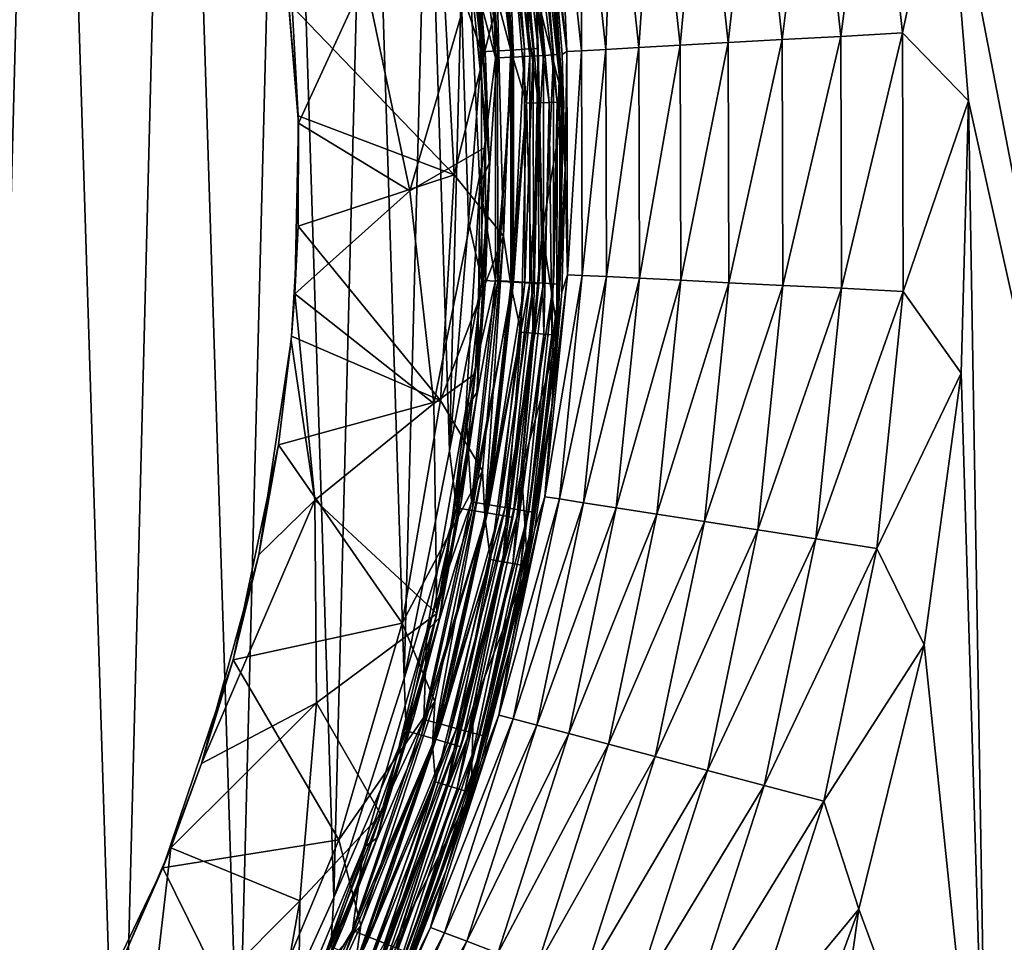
# Model space of a CAD drawing. Header units: metres. Extents: x -106 to 264, y -111 to 81.
# Tile 123 of 549: x 15.6 to 25.34, y -7.65 to 1.48. Entities that reach past the tile are written whole.
import ezdxf

# ---------------------------------------------------------------- set-up
doc = ezdxf.new("R2010")
doc.units = ezdxf.units.M
doc.layers.add('solid_20422013', color=7, linetype='CONTINUOUS')

msp = doc.modelspace()

# ---------------------------------------------------------------- linework, layer by layer
at = {"layer": 'solid_20422013'}
for points in [[(-88.5, -7.5, -19), (-88.5, 19.5, -19), (88.5, 19.5, -19)], [(-36.57795, -7.5, -19), (-88.5, -7.5, -19), (88.5, 19.5, -19)], [(-34.248116, -7.626623, -19), (-36.57795, -7.5, -19), (88.5, 19.5, -19)], [(-31.945723, -8.004942, -19), (-34.248116, -7.626623, -19), (88.5, 19.5, -19)], [(31.945723, -8.004942, -19), (-31.945723, -8.004942, -19), (88.5, 19.5, -19)], [(88.5, -7.5, 19), (88.5, 19.5, 19), (15.644487, 19.5, 19)], [(88.5, -7.5, 19), (15.644487, 19.5, 19), (17.679512, 17.672899, 19)], [(88.5, -7.5, 19), (17.679512, 17.672899, 19), (19.48266, 15.665956, 19)], [(36.57795, -7.5, 19), (19.48266, 15.665956, 19), (21.061747, 13.465932, 19)], [(36.57795, -7.5, 19), (88.5, -7.5, 19), (19.48266, 15.665956, 19)], [(14.337729, 13.999803, 77.57151), (15.176792, -13.085555, 77.55603), (15.847187, 12.270314, 77.54303)], [(34.154991, -7.639208, 19), (21.061747, 13.465932, 19), (22.398636, 11.103564, 19)], [(34.154991, -7.639208, 19), (36.57795, -7.5, 19), (21.061747, 13.465932, 19)], [(15.847187, 12.270314, 77.54303), (15.176792, -13.085555, 77.55603), (16.590656, -11.245829, 77.527954)], [(15.847187, 12.270314, 77.54303), (16.590656, -11.245829, 77.527954), (17.139881, 10.391211, 77.516373)], [(31.797134, -8.038294, 19), (22.398636, 11.103564, 19), (23.465158, 8.620849, 19)], [(31.797134, -8.038294, 19), (34.154991, -7.639208, 19), (22.398636, 11.103564, 19)], [(17.139881, 10.391211, 77.516373), (16.590656, -11.245829, 77.527954), (17.766171, -9.285732, 77.502701)], [(17.139881, 10.391211, 77.516373), (17.766171, -9.285732, 77.502701), (18.218075, 8.363925, 77.492538)], [(29.49114, -8.702693, 19), (23.465158, 8.620849, 19), (24.262009, 6.027804, 19)], [(29.49114, -8.702693, 19), (31.797134, -8.038294, 19), (23.465158, 8.620849, 19)], [(18.218075, 8.363925, 77.492538), (17.766171, -9.285732, 77.502701), (18.709013, -7.20348, 77.481201)], [(18.218075, 8.363925, 77.492538), (18.709013, -7.20348, 77.481201), (19.050915, 6.242454, 77.473129)], [(19.050915, 6.242454, 77.473129), (18.709013, -7.20348, 77.481201), (19.405123, -5.035878, 77.464615)], [(19.050915, 6.242454, 77.473129), (19.405123, -5.035878, 77.464615), (19.640757, 4.024637, 77.458862)], [(29.49114, -8.702693, 19), (24.262009, 6.027804, 19), (24.769415, 3.378479, 19)], [(19.640757, 4.024637, 77.458862), (19.405123, -5.035878, 77.464615), (19.854919, -2.786171, 77.453575)], [(19.640757, 4.024637, 77.458862), (19.854919, -2.786171, 77.453575), (19.97131, 1.772421, 77.450676)], [(23.726931, 1.314856, 19.195969), (24.061876, 3.889829, 19.049246), (23.458778, 3.792333, 19.195969)], [(23.726931, 1.314856, 19.195969), (24.336922, 1.34866, 19.049246), (24.061876, 3.889829, 19.049246)], [(24.769415, 3.378479, 19), (24.061876, 3.889829, 19.049246), (24.336922, 1.34866, 19.049246)], [(23.458778, 3.792333, 19.195969), (22.885801, 3.699706, 19.436544), (23.147404, 1.282741, 19.436544)], [(23.726931, 1.314856, 19.195969), (23.458778, 3.792333, 19.195969), (23.147404, 1.282741, 19.436544)], [(22.35708, 3.614233, 19.765039), (21.885664, 3.538024, 20.173351), (22.135834, 1.226684, 20.173351)], [(22.61264, 1.253106, 19.765039), (22.35708, 3.614233, 19.765039), (22.135834, 1.226684, 20.173351)], [(22.885801, 3.699706, 19.436544), (22.35708, 3.614233, 19.765039), (22.61264, 1.253106, 19.765039)], [(23.147404, 1.282741, 19.436544), (22.885801, 3.699706, 19.436544), (22.61264, 1.253106, 19.765039)], [(21.885664, 3.538024, 20.173351), (21.483179, 3.472958, 20.651402), (21.728748, 1.204124, 20.651402)], [(22.135834, 1.226684, 20.173351), (21.885664, 3.538024, 20.173351), (21.728748, 1.204124, 20.651402)], [(20.069326, 3.436285, 77.379761), (19.914639, 3.409534, 77.435944), (20.171455, 1.162312, 77.429512)], [(20.213118, 3.461328, 77.286011), (20.069326, 3.436285, 77.379761), (20.328138, 1.171431, 77.37323)], [(20.328138, 1.171431, 77.37323), (20.069326, 3.436285, 77.379761), (20.171455, 1.162312, 77.429512)], [(20.199987, 3.462914, 51.700001), (20.461155, 1.175102, 51.700001), (20.33024, 1.669378, 51.700001)], [(20.419243, 2.911225, 51.717224), (20.461155, 1.175102, 51.700001), (20.199987, 3.462914, 51.700001)], [(20.333223, 3.482451, 77.159348), (20.213118, 3.461328, 77.286011), (20.473782, 1.179968, 77.279388)], [(20.473782, 1.179968, 77.279388), (20.213118, 3.461328, 77.286011), (20.328138, 1.171431, 77.37323)], [(20.419994, 3.497956, 77.009956), (20.333223, 3.482451, 77.159348), (20.595434, 1.187169, 77.152649)], [(20.595434, 1.187169, 77.152649), (20.333223, 3.482451, 77.159348), (20.473782, 1.179968, 77.279388)], [(20.683325, 1.192455, 77.003204), (20.469347, 3.507088, 76.850983), (20.419994, 3.497956, 77.009956)], [(20.683325, 1.192455, 77.003204), (20.419994, 3.497956, 77.009956), (20.595434, 1.187169, 77.152649)], [(20.469347, 3.507088, 76.850983), (20.733316, 1.195568, 76.844208), (20.707256, 1.758201, 76.70739)], [(20.683325, 1.192455, 77.003204), (20.733316, 1.195568, 76.844208), (20.469347, 3.507088, 76.850983)], [(21.159557, 3.420642, 21.187397), (20.922785, 3.382365, 21.768116), (21.161949, 1.172715, 21.768116)], [(21.483179, 3.472958, 20.651402), (21.159557, 3.420642, 21.187397), (21.401428, 1.185986, 21.187397)], [(21.401428, 1.185986, 21.187397), (21.159557, 3.420642, 21.187397), (21.161949, 1.172715, 21.768116)], [(21.728748, 1.204124, 20.651402), (21.483179, 3.472958, 20.651402), (21.401428, 1.185986, 21.187397)], [(20.171455, 1.162312, 77.429512), (19.914639, 3.409534, 77.435944), (19.97131, 1.772421, 77.450676)], [(20.24814, 3.319514, 48.933891), (20.072769, 3.290763, 48.987526), (20.310896, 1.101225, 48.987526)], [(20.24814, 3.319514, 48.933891), (20.488348, 1.110846, 48.933891), (20.406591, 3.345491, 48.840744)], [(20.24814, 3.319514, 48.933891), (20.310896, 1.101225, 48.987526), (20.488348, 1.110846, 48.933891)], [(20.406591, 3.345491, 48.840744), (20.64868, 1.119539, 48.840744), (20.539593, 3.367296, 48.713097)], [(20.488348, 1.110846, 48.933891), (20.64868, 1.119539, 48.840744), (20.406591, 3.345491, 48.840744)], [(20.539593, 3.367296, 48.713097), (20.783258, 1.126835, 48.713097), (20.639984, 3.383754, 48.557827)], [(20.64868, 1.119539, 48.840744), (20.783258, 1.126835, 48.713097), (20.539593, 3.367296, 48.713097)], [(20.639984, 3.383754, 48.557827), (20.88484, 1.132343, 48.557827), (20.702356, 3.393979, 48.383289)], [(20.783258, 1.126835, 48.713097), (20.88484, 1.132343, 48.557827), (20.639984, 3.383754, 48.557827)], [(20.702356, 3.393979, 48.383289), (20.947952, 1.135765, 48.383289), (20.867956, 2.351254, 48.200001)], [(20.88484, 1.132343, 48.557827), (20.947952, 1.135765, 48.383289), (20.702356, 3.393979, 48.383289)], [(20.922785, 3.382365, 21.768116), (20.778702, 3.359073, 22.379227), (21.016218, 1.164639, 22.379227)], [(21.016218, 1.164639, 22.379227), (20.778702, 3.359073, 22.379227), (20.872616, 2.309531, 23)], [(21.161949, 1.172715, 21.768116), (20.922785, 3.382365, 21.768116), (21.016218, 1.164639, 22.379227)], [(24.990267, 0.675939, 19), (24.769415, 3.378479, 19), (24.336922, 1.34866, 19.049246)], [(24.769415, 3.378479, 19), (27.27673, -9.6161, 19), (29.49114, -8.702693, 19)], [(27.27673, -9.6161, 19), (24.769415, 3.378479, 19), (24.990267, 0.675939, 19)], [(19.973633, 3.274511, 49.338165), (20.210583, 1.095786, 49.338165), (20.122673, 2.267281, 49.239994)], [(20.110806, 2.014072, 49.432613), (20.210583, 1.095786, 49.338165), (19.973633, 3.274511, 49.338165)], [(20.048435, 2.075163, 49.000153), (20.310896, 1.101225, 48.987526), (20.072769, 3.290763, 48.987526)], [(20.539289, 2.92834, 51.767784), (20.736578, 0.657184, 51.767784), (20.419243, 2.911225, 51.717224)], [(20.642155, 2.943006, 51.848179), (20.840433, 0.660475, 51.848179), (20.539289, 2.92834, 51.767784)], [(20.840433, 0.660475, 51.848179), (20.736578, 0.657184, 51.767784), (20.539289, 2.92834, 51.767784)], [(20.720737, 2.95421, 51.952866), (20.919769, 0.66299, 51.952866), (20.642155, 2.943006, 51.848179)], [(20.919769, 0.66299, 51.952866), (20.840433, 0.660475, 51.848179), (20.642155, 2.943006, 51.848179)], [(20.707256, 1.758201, 76.70739), (20.985064, 0.665058, 52.204365), (20.78541, 2.963429, 52.204365)], [(20.720737, 2.95421, 51.952866), (20.769611, 2.961178, 52.074615), (20.969112, 0.664554, 52.074615)], [(20.720737, 2.95421, 51.952866), (20.969112, 0.664554, 52.074615), (20.919769, 0.66299, 51.952866)], [(20.769611, 2.961178, 52.074615), (20.78541, 2.963429, 52.204365), (20.985064, 0.665058, 52.204365)], [(20.969112, 0.664554, 52.074615), (20.769611, 2.961178, 52.074615), (20.985064, 0.665058, 52.204365)], [(20.419243, 2.911225, 51.717224), (20.615379, 0.653343, 51.717224), (20.461155, 1.175102, 51.700001)], [(20.736578, 0.657184, 51.767784), (20.615379, 0.653343, 51.717224), (20.419243, 2.911225, 51.717224)], [(18.181728, 2.602516, 52.927349), (18.296196, 1.611302, 53.567062), (18.35873, 0.528875, 53.567062)], [(18.361366, 0.456696, 52.927349), (18.181728, 2.602516, 52.927349), (18.35873, 0.528875, 53.567062)], [(19.020889, 1.890557, 51.688385), (18.181728, 2.602516, 52.927349), (18.361366, 0.456696, 52.927349)], [(21, 0, 48.200001), (20.872616, 2.309531, 23), (20.867956, 2.351254, 48.200001)], [(20.947952, 1.135765, 48.383289), (21, 0, 48.200001), (20.867956, 2.351254, 48.200001)], [(20.115732, 2.328051, 49.099998), (20.249893, 0.06587, 49.099998), (20.048435, 2.075163, 49.000153)], [(20.122673, 2.267281, 49.239994), (20.249893, 0.06587, 49.099998), (20.115732, 2.328051, 49.099998)], [(20.122673, 2.267281, 49.239994), (20.25, 0, 49.239994), (20.249893, 0.06587, 49.099998)], [(20.210583, 1.095786, 49.338165), (20.25, 0, 49.239994), (20.122673, 2.267281, 49.239994)], [(21.016218, 1.164639, 22.379227), (20.872616, 2.309531, 23), (20.9692, 1.136958, 23)], [(21, 0, 48.200001), (20.9692, 1.136958, 23), (20.872616, 2.309531, 23)], [(19.778963, 2.176794, 53.567062), (19.899586, -0.054114, 53.567062), (18.296196, 1.611302, 53.567062)], [(20.33024, 1.669378, 51.700001), (19.899586, -0.054114, 53.567062), (19.778963, 2.176794, 53.567062)], [(20.048435, 2.075163, 49.000153), (20.154985, -0.150583, 49.000153), (20.310896, 1.101225, 48.987526)], [(20.249893, 0.06587, 49.099998), (20.154985, -0.150583, 49.000153), (20.048435, 2.075163, 49.000153)], [(19.461937, -0.214243, 51.039776), (20.110806, 2.014072, 49.432613), (19.020889, 1.890557, 51.688385)], [(19.461937, -0.214243, 51.039776), (20.211109, 0.218378, 49.430504), (20.110806, 2.014072, 49.432613)], [(20.110806, 2.014072, 49.432613), (20.211109, 0.218378, 49.430504), (20.210583, 1.095786, 49.338165)], [(19.461937, -0.214243, 51.039776), (19.020889, 1.890557, 51.688385), (18.361366, 0.456696, 52.927349)], [(19.97131, 1.772421, 77.450676), (19.854919, -2.786171, 77.453575), (20.0431, -0.517782, 77.448883)], [(20.171455, 1.162312, 77.429512), (19.97131, 1.772421, 77.450676), (20.0431, -0.517782, 77.448883)], [(20.707256, 1.758201, 76.70739), (20.772678, -0.614906, 76.705803), (20.985064, 0.665058, 52.204365)], [(20.733316, 1.195568, 76.844208), (20.772678, -0.614906, 76.705803), (20.707256, 1.758201, 76.70739)], [(20.33024, 1.669378, 51.700001), (20.389235, -0.660603, 51.700001), (19.899586, -0.054114, 53.567062)], [(20.461155, 1.175102, 51.700001), (20.389235, -0.660603, 51.700001), (20.33024, 1.669378, 51.700001)], [(19.899586, -0.054114, 53.567062), (18.35873, 0.528875, 53.567062), (18.296196, 1.611302, 53.567062)], [(23.147404, 1.282741, 19.436544), (22.61264, 1.253106, 19.765039), (22.619534, -1.1218, 19.765039)], [(23.154461, -1.14833, 19.436544), (23.147404, 1.282741, 19.436544), (22.619534, -1.1218, 19.765039)], [(23.726931, 1.314856, 19.195969), (23.147404, 1.282741, 19.436544), (23.154461, -1.14833, 19.436544)], [(23.734163, -1.17708, 19.195969), (23.726931, 1.314856, 19.195969), (23.154461, -1.14833, 19.436544)], [(23.734163, -1.17708, 19.195969), (24.336922, 1.34866, 19.049246), (23.726931, 1.314856, 19.195969)], [(23.734163, -1.17708, 19.195969), (24.344341, -1.207341, 19.049246), (24.336922, 1.34866, 19.049246)], [(24.990267, 0.675939, 19), (24.336922, 1.34866, 19.049246), (24.344341, -1.207341, 19.049246)], [(20.328138, 1.171431, 77.37323), (20.171455, 1.162312, 77.429512), (20.174984, -1.099527, 77.42942)], [(20.331692, -1.108154, 77.373138), (20.328138, 1.171431, 77.37323), (20.174984, -1.099527, 77.42942)], [(20.473782, 1.179968, 77.279388), (20.328138, 1.171431, 77.37323), (20.331692, -1.108154, 77.373138)], [(20.47736, -1.11623, 77.279297), (20.473782, 1.179968, 77.279388), (20.331692, -1.108154, 77.373138)], [(20.461155, 1.175102, 51.700001), (20.462502, -1.144692, 51.700001), (20.389235, -0.660603, 51.700001)], [(20.615379, 0.653343, 51.717224), (20.462502, -1.144692, 51.700001), (20.461155, 1.175102, 51.700001)], [(20.595434, 1.187169, 77.152649), (20.473782, 1.179968, 77.279388), (20.47736, -1.11623, 77.279297)], [(20.599031, -1.123042, 77.152565), (20.595434, 1.187169, 77.152649), (20.47736, -1.11623, 77.279297)], [(20.683325, 1.192455, 77.003204), (20.595434, 1.187169, 77.152649), (20.599031, -1.123042, 77.152565)], [(20.686939, -1.128042, 77.003128), (20.683325, 1.192455, 77.003204), (20.599031, -1.123042, 77.152565)], [(20.686939, -1.128042, 77.003128), (20.733316, 1.195568, 76.844208), (20.683325, 1.192455, 77.003204)], [(20.686939, -1.128042, 77.003128), (20.73694, -1.130987, 76.844131), (20.733316, 1.195568, 76.844208)], [(20.733316, 1.195568, 76.844208), (20.73694, -1.130987, 76.844131), (20.772678, -0.614906, 76.705803)], [(21.161949, 1.172715, 21.768116), (21.016218, 1.164639, 22.379227), (21.022625, -1.042603, 22.379227)], [(21.1684, -1.049832, 21.768116), (21.161949, 1.172715, 21.768116), (21.022625, -1.042603, 22.379227)], [(21.401428, 1.185986, 21.187397), (21.161949, 1.172715, 21.768116), (21.1684, -1.049832, 21.768116)], [(21.407953, -1.061713, 21.187397), (21.401428, 1.185986, 21.187397), (21.1684, -1.049832, 21.768116)], [(21.728748, 1.204124, 20.651402), (21.401428, 1.185986, 21.187397), (21.407953, -1.061713, 21.187397)], [(21.735373, -1.077951, 20.651402), (21.728748, 1.204124, 20.651402), (21.407953, -1.061713, 21.187397)], [(22.135834, 1.226684, 20.173351), (21.728748, 1.204124, 20.651402), (21.735373, -1.077951, 20.651402)], [(22.142582, -1.098146, 20.173351), (22.135834, 1.226684, 20.173351), (21.735373, -1.077951, 20.651402)], [(22.61264, 1.253106, 19.765039), (22.135834, 1.226684, 20.173351), (22.142582, -1.098146, 20.173351)], [(22.619534, -1.1218, 19.765039), (22.61264, 1.253106, 19.765039), (22.142582, -1.098146, 20.173351)], [(20.174984, -1.099527, 77.42942), (20.171455, 1.162312, 77.429512), (20.0431, -0.517782, 77.448883)], [(20.154985, -0.150583, 49.000153), (20.310896, -1.101225, 48.987526), (20.310896, 1.101225, 48.987526)], [(20.210583, 1.095786, 49.338165), (20.210583, -1.095786, 49.338165), (20.25, 0, 49.239994)], [(20.211109, 0.218378, 49.430504), (20.210583, -1.095786, 49.338165), (20.210583, 1.095786, 49.338165)], [(20.488348, 1.110846, 48.933891), (20.310896, 1.101225, 48.987526), (20.310896, -1.101225, 48.987526)], [(20.488348, 1.110846, 48.933891), (20.310896, -1.101225, 48.987526), (20.488348, -1.110846, 48.933891)], [(20.488348, -1.110846, 48.933891), (20.64868, -1.119539, 48.840744), (20.64868, 1.119539, 48.840744)], [(20.488348, 1.110846, 48.933891), (20.488348, -1.110846, 48.933891), (20.64868, 1.119539, 48.840744)], [(20.64868, -1.119539, 48.840744), (20.783258, -1.126835, 48.713097), (20.783258, 1.126835, 48.713097)], [(20.64868, 1.119539, 48.840744), (20.64868, -1.119539, 48.840744), (20.783258, 1.126835, 48.713097)], [(20.783258, -1.126835, 48.713097), (20.88484, -1.132343, 48.557827), (20.88484, 1.132343, 48.557827)], [(20.783258, 1.126835, 48.713097), (20.783258, -1.126835, 48.713097), (20.88484, 1.132343, 48.557827)], [(20.88484, -1.132343, 48.557827), (20.947952, -1.135765, 48.383289), (20.947952, 1.135765, 48.383289)], [(20.88484, 1.132343, 48.557827), (20.88484, -1.132343, 48.557827), (20.947952, 1.135765, 48.383289)], [(20.947952, 1.135765, 48.383289), (20.947952, -1.135765, 48.383289), (21, 0, 48.200001)], [(21.016218, 1.164639, 22.379227), (20.9692, 1.136958, 23), (20.999964, -0.039183, 23)], [(21, 0, 48.200001), (20.999964, -0.039183, 23), (20.9692, 1.136958, 23)], [(21.022625, -1.042603, 22.379227), (21.016218, 1.164639, 22.379227), (20.999964, -0.039183, 23)], [(20.615379, 0.653343, 51.717224), (20.562607, -1.612427, 51.717224), (20.462502, -1.144692, 51.700001)], [(20.683496, -1.621907, 51.767784), (20.562607, -1.612427, 51.717224), (20.615379, 0.653343, 51.717224)], [(20.736578, 0.657184, 51.767784), (20.683496, -1.621907, 51.767784), (20.615379, 0.653343, 51.717224)], [(20.787085, -1.63003, 51.848179), (20.683496, -1.621907, 51.767784), (20.736578, 0.657184, 51.767784)], [(20.840433, 0.660475, 51.848179), (20.787085, -1.63003, 51.848179), (20.736578, 0.657184, 51.767784)], [(20.772678, -0.614906, 76.705803), (20.931343, -1.641343, 52.204365), (20.985064, 0.665058, 52.204365)], [(20.866219, -1.636235, 51.952866), (20.787085, -1.63003, 51.848179), (20.840433, 0.660475, 51.848179)], [(20.919769, 0.66299, 51.952866), (20.866219, -1.636235, 51.952866), (20.840433, 0.660475, 51.848179)], [(20.919769, 0.66299, 51.952866), (20.915436, -1.640094, 52.074615), (20.866219, -1.636235, 51.952866)], [(20.915436, -1.640094, 52.074615), (20.969112, 0.664554, 52.074615), (20.931343, -1.641343, 52.204365)], [(20.919769, 0.66299, 51.952866), (20.969112, 0.664554, 52.074615), (20.915436, -1.640094, 52.074615)], [(20.969112, 0.664554, 52.074615), (20.985064, 0.665058, 52.204365), (20.931343, -1.641343, 52.204365)], [(24.917341, -2.01754, 19), (24.990267, 0.675939, 19), (24.344341, -1.207341, 19.049246)], [(25.181824, -10.770038, 19), (24.990267, 0.675939, 19), (24.917341, -2.01754, 19)], [(25.181824, -10.770038, 19), (27.27673, -9.6161, 19), (24.990267, 0.675939, 19)], [(18.361366, 0.456696, 52.927349), (18.35873, 0.528875, 53.567062), (18.357088, -0.562514, 53.567062)], [(19.899586, -0.054114, 53.567062), (18.357088, -0.562514, 53.567062), (18.35873, 0.528875, 53.567062)], [(18.325609, -1.233028, 52.927349), (18.361366, 0.456696, 52.927349), (18.357088, -0.562514, 53.567062)], [(19.461937, -0.214243, 51.039776), (18.361366, 0.456696, 52.927349), (18.325609, -1.233028, 52.927349)], [(19.698248, -2.316789, 50.285553), (20.211109, 0.218378, 49.430504), (19.461937, -0.214243, 51.039776)], [(19.698248, -2.316789, 50.285553), (20.109528, -2.022268, 49.433704), (20.211109, 0.218378, 49.430504)], [(20.211109, 0.218378, 49.430504), (20.109528, -2.022268, 49.433704), (20.210583, -1.095786, 49.338165)], [(20.249893, 0.06587, 49.099998), (20.130451, -2.197135, 49.099998), (20.154985, -0.150583, 49.000153)], [(20.25, 0, 49.239994), (20.130451, -2.197135, 49.099998), (20.249893, 0.06587, 49.099998)], [(20.867956, -2.351254, 48.200001), (20.999964, -0.039183, 23), (21, 0, 48.200001)], [(20.947952, -1.135765, 48.383289), (20.867956, -2.351254, 48.200001), (21, 0, 48.200001)], [(19.899586, -0.054114, 53.567062), (19.766563, -2.285773, 53.567062), (18.357088, -0.562514, 53.567062)], [(20.389235, -0.660603, 51.700001), (19.766563, -2.285773, 53.567062), (19.899586, -0.054114, 53.567062)], [(20.25, 0, 49.239994), (20.122673, -2.267281, 49.239994), (20.130451, -2.197135, 49.099998)], [(20.210583, -1.095786, 49.338165), (20.122673, -2.267281, 49.239994), (20.25, 0, 49.239994)], [(20.867956, -2.351254, 48.200001), (20.964811, -1.215202, 23), (20.999964, -0.039183, 23)], [(21.022625, -1.042603, 22.379227), (20.999964, -0.039183, 23), (20.964811, -1.215202, 23)], [(20.154985, -0.150583, 49.000153), (20.015306, -2.37351, 49.000153), (20.310896, -1.101225, 48.987526)], [(20.130451, -2.197135, 49.099998), (20.015306, -2.37351, 49.000153), (20.154985, -0.150583, 49.000153)], [(19.698248, -2.316789, 50.285553), (19.461937, -0.214243, 51.039776), (18.325609, -1.233028, 52.927349)], [(18.325609, -1.233028, 52.927349), (18.357088, -0.562514, 53.567062), (18.291796, -1.651622, 53.567062)], [(19.766563, -2.285773, 53.567062), (18.291796, -1.651622, 53.567062), (18.357088, -0.562514, 53.567062)], [(20.174984, -1.099527, 77.42942), (20.0431, -0.517782, 77.448883), (19.854919, -2.786171, 77.453575)], [(20.389235, -0.660603, 51.700001), (20.179491, -2.982296, 51.700001), (19.766563, -2.285773, 53.567062)], [(20.205153, -3.43512, 51.700001), (20.179491, -2.982296, 51.700001), (20.389235, -0.660603, 51.700001)], [(20.462502, -1.144692, 51.700001), (20.205153, -3.43512, 51.700001), (20.389235, -0.660603, 51.700001)], [(20.772678, -0.614906, 76.705803), (20.56694, -2.980178, 76.710632), (20.931343, -1.641343, 52.204365)], [(20.73694, -1.130987, 76.844131), (20.56694, -2.980178, 76.710632), (20.772678, -0.614906, 76.705803)], [(20.797853, -3.238379, 22.379227), (21.022625, -1.042603, 22.379227), (20.863852, -2.387406, 23)], [(21.1684, -1.049832, 21.768116), (21.022625, -1.042603, 22.379227), (20.797853, -3.238379, 22.379227)], [(20.94207, -3.260834, 21.768116), (21.1684, -1.049832, 21.768116), (20.797853, -3.238379, 22.379227)], [(21.022625, -1.042603, 22.379227), (20.964811, -1.215202, 23), (20.863852, -2.387406, 23)], [(21.407953, -1.061713, 21.187397), (21.1684, -1.049832, 21.768116), (20.94207, -3.260834, 21.768116)], [(21.17906, -3.297736, 21.187397), (21.407953, -1.061713, 21.187397), (20.94207, -3.260834, 21.768116)], [(21.735373, -1.077951, 20.651402), (21.407953, -1.061713, 21.187397), (21.17906, -3.297736, 21.187397)], [(19.925175, -3.347539, 77.435684), (20.174984, -1.099527, 77.42942), (19.854919, -2.786171, 77.453575)], [(20.331692, -1.108154, 77.373138), (20.174984, -1.099527, 77.42942), (19.925175, -3.347539, 77.435684)], [(20.079939, -3.373803, 77.379501), (20.331692, -1.108154, 77.373138), (19.925175, -3.347539, 77.435684)], [(20.210583, -1.095786, 49.338165), (19.973633, -3.274511, 49.338165), (20.122673, -2.267281, 49.239994)], [(20.109528, -2.022268, 49.433704), (19.973633, -3.274511, 49.338165), (20.210583, -1.095786, 49.338165)], [(20.015306, -2.37351, 49.000153), (20.072769, -3.290763, 48.987526), (20.310896, -1.101225, 48.987526)], [(20.488348, -1.110846, 48.933891), (20.310896, -1.101225, 48.987526), (20.072769, -3.290763, 48.987526)], [(20.488348, -1.110846, 48.933891), (20.072769, -3.290763, 48.987526), (20.24814, -3.319514, 48.933891)], [(20.47736, -1.11623, 77.279297), (20.331692, -1.108154, 77.373138), (20.079939, -3.373803, 77.379501)], [(20.223801, -3.398389, 77.285751), (20.47736, -1.11623, 77.279297), (20.079939, -3.373803, 77.379501)], [(20.562607, -1.612427, 51.717224), (20.205153, -3.43512, 51.700001), (20.462502, -1.144692, 51.700001)], [(20.599031, -1.123042, 77.152565), (20.47736, -1.11623, 77.279297), (20.223801, -3.398389, 77.285751)], [(20.343964, -3.419127, 77.159103), (20.599031, -1.123042, 77.152565), (20.223801, -3.398389, 77.285751)], [(20.488348, -1.110846, 48.933891), (20.24814, -3.319514, 48.933891), (20.64868, -1.119539, 48.840744)], [(20.24814, -3.319514, 48.933891), (20.406591, -3.345491, 48.840744), (20.64868, -1.119539, 48.840744)], [(20.686939, -1.128042, 77.003128), (20.599031, -1.123042, 77.152565), (20.343964, -3.419127, 77.159103)], [(20.430782, -3.43435, 77.00972), (20.686939, -1.128042, 77.003128), (20.343964, -3.419127, 77.159103)], [(20.64868, -1.119539, 48.840744), (20.406591, -3.345491, 48.840744), (20.783258, -1.126835, 48.713097)], [(20.406591, -3.345491, 48.840744), (20.539593, -3.367296, 48.713097), (20.783258, -1.126835, 48.713097)], [(20.430782, -3.43435, 77.00972), (20.73694, -1.130987, 76.844131), (20.686939, -1.128042, 77.003128)], [(20.430782, -3.43435, 77.00972), (20.480167, -3.443318, 76.850761), (20.73694, -1.130987, 76.844131)], [(20.73694, -1.130987, 76.844131), (20.480167, -3.443318, 76.850761), (20.56694, -2.980178, 76.710632)], [(20.783258, -1.126835, 48.713097), (20.539593, -3.367296, 48.713097), (20.88484, -1.132343, 48.557827)], [(20.539593, -3.367296, 48.713097), (20.639984, -3.383754, 48.557827), (20.88484, -1.132343, 48.557827)], [(20.88484, -1.132343, 48.557827), (20.639984, -3.383754, 48.557827), (20.947952, -1.135765, 48.383289)], [(20.639984, -3.383754, 48.557827), (20.702356, -3.393979, 48.383289), (20.947952, -1.135765, 48.383289)], [(20.947952, -1.135765, 48.383289), (20.702356, -3.393979, 48.383289), (20.867956, -2.351254, 48.200001)], [(21.502979, -3.348172, 20.651402), (21.735373, -1.077951, 20.651402), (21.17906, -3.297736, 21.187397)], [(22.142582, -1.098146, 20.173351), (21.735373, -1.077951, 20.651402), (21.502979, -3.348172, 20.651402)], [(21.905836, -3.4109, 20.173351), (22.142582, -1.098146, 20.173351), (21.502979, -3.348172, 20.651402)], [(22.619534, -1.1218, 19.765039), (22.142582, -1.098146, 20.173351), (21.905836, -3.4109, 20.173351)], [(22.377687, -3.484371, 19.765039), (22.619534, -1.1218, 19.765039), (21.905836, -3.4109, 20.173351)], [(23.154461, -1.14833, 19.436544), (22.619534, -1.1218, 19.765039), (22.377687, -3.484371, 19.765039)], [(22.906895, -3.566772, 19.436544), (23.154461, -1.14833, 19.436544), (22.377687, -3.484371, 19.765039)], [(23.734163, -1.17708, 19.195969), (23.154461, -1.14833, 19.436544), (22.906895, -3.566772, 19.436544)], [(18.288912, -1.69234, 52.927349), (18.325609, -1.233028, 52.927349), (18.291796, -1.651622, 53.567062)], [(18.520969, -3.271852, 52.219566), (18.325609, -1.233028, 52.927349), (18.288912, -1.69234, 52.927349)], [(19.698248, -2.316789, 50.285553), (18.325609, -1.233028, 52.927349), (18.520969, -3.271852, 52.219566)], [(20.867956, -2.351254, 48.200001), (20.863852, -2.387406, 23), (20.964811, -1.215202, 23)], [(23.4804, -3.656071, 19.195969), (23.734163, -1.17708, 19.195969), (22.906895, -3.566772, 19.436544)], [(23.4804, -3.656071, 19.195969), (24.344341, -1.207341, 19.049246), (23.734163, -1.17708, 19.195969)], [(23.4804, -3.656071, 19.195969), (24.084055, -3.750065, 19.049246), (24.344341, -1.207341, 19.049246)], [(24.917341, -2.01754, 19), (24.344341, -1.207341, 19.049246), (24.084055, -3.750065, 19.049246)], [(18.288912, -1.69234, 52.927349), (18.291796, -1.651622, 53.567062), (18.163387, -2.727205, 53.567062)], [(19.766563, -2.285773, 53.567062), (18.163387, -2.727205, 53.567062), (18.291796, -1.651622, 53.567062)], [(20.562607, -1.612427, 51.717224), (20.261562, -3.858729, 51.717224), (20.205153, -3.43512, 51.700001)], [(20.380682, -3.881415, 51.767784), (20.261562, -3.858729, 51.717224), (20.562607, -1.612427, 51.717224)], [(20.683496, -1.621907, 51.767784), (20.380682, -3.881415, 51.767784), (20.562607, -1.612427, 51.717224)], [(20.482754, -3.900854, 51.848179), (20.380682, -3.881415, 51.767784), (20.683496, -1.621907, 51.767784)], [(20.787085, -1.63003, 51.848179), (20.482754, -3.900854, 51.848179), (20.683496, -1.621907, 51.767784)], [(20.560728, -3.915704, 51.952866), (20.482754, -3.900854, 51.848179), (20.787085, -1.63003, 51.848179)], [(20.866219, -1.636235, 51.952866), (20.560728, -3.915704, 51.952866), (20.787085, -1.63003, 51.848179)], [(20.866219, -1.636235, 51.952866), (20.609226, -3.92494, 52.074615), (20.560728, -3.915704, 51.952866)], [(20.56694, -2.980178, 76.710632), (20.624901, -3.927926, 52.204365), (20.931343, -1.641343, 52.204365)], [(20.866219, -1.636235, 51.952866), (20.915436, -1.640094, 52.074615), (20.609226, -3.92494, 52.074615)], [(20.609226, -3.92494, 52.074615), (20.915436, -1.640094, 52.074615), (20.624901, -3.927926, 52.204365)], [(20.915436, -1.640094, 52.074615), (20.931343, -1.641343, 52.204365), (20.624901, -3.927926, 52.204365)], [(17.966681, -3.814011, 52.927349), (18.288912, -1.69234, 52.927349), (18.163387, -2.727205, 53.567062)], [(18.520969, -3.271852, 52.219566), (18.288912, -1.69234, 52.927349), (17.966681, -3.814011, 52.927349)], [(19.698248, -2.316789, 50.285553), (19.728823, -4.395531, 49.429878), (20.109528, -2.022268, 49.433704)], [(20.109528, -2.022268, 49.433704), (19.728823, -4.395531, 49.429878), (19.764313, -4.233032, 49.429909)], [(20.109528, -2.022268, 49.433704), (19.764313, -4.233032, 49.429909), (19.973633, -3.274511, 49.338165)], [(24.552698, -4.703825, 19), (24.917341, -2.01754, 19), (24.084055, -3.750065, 19.049246)], [(25.181824, -10.770038, 19), (24.917341, -2.01754, 19), (24.552698, -4.703825, 19)], [(20.130451, -2.197135, 49.099998), (19.758905, -4.432625, 49.099998), (20.015306, -2.37351, 49.000153)], [(20.122673, -2.267281, 49.239994), (19.758905, -4.432625, 49.099998), (20.130451, -2.197135, 49.099998)], [(19.766563, -2.285773, 53.567062), (19.386763, -4.488874, 53.567062), (18.163387, -2.727205, 53.567062)], [(19.698248, -2.316789, 50.285553), (18.520969, -3.271852, 52.219566), (19.728823, -4.395531, 49.429878)], [(20.179491, -2.982296, 51.700001), (19.386763, -4.488874, 53.567062), (19.766563, -2.285773, 53.567062)], [(20.122673, -2.267281, 49.239994), (19.74229, -4.506049, 49.239994), (19.758905, -4.432625, 49.099998)], [(19.973633, -3.274511, 49.338165), (19.74229, -4.506049, 49.239994), (20.122673, -2.267281, 49.239994)], [(20.015306, -2.37351, 49.000153), (19.631083, -4.568006, 49.000153), (20.072769, -3.290763, 48.987526)], [(19.758905, -4.432625, 49.099998), (19.631083, -4.568006, 49.000153), (20.015306, -2.37351, 49.000153)], [(20.473486, -4.67294, 48.200001), (20.863852, -2.387406, 23), (20.867956, -2.351254, 48.200001)], [(20.702356, -3.393979, 48.383289), (20.473486, -4.67294, 48.200001), (20.867956, -2.351254, 48.200001)], [(20.473486, -4.67294, 48.200001), (20.697403, -3.552117, 23), (20.863852, -2.387406, 23)], [(20.797853, -3.238379, 22.379227), (20.863852, -2.387406, 23), (20.697403, -3.552117, 23)], [(17.966681, -3.814011, 52.927349), (18.163387, -2.727205, 53.567062), (17.713152, -4.852156, 53.567062)], [(19.386763, -4.488874, 53.567062), (17.713152, -4.852156, 53.567062), (18.163387, -2.727205, 53.567062)], [(19.925175, -3.347539, 77.435684), (19.854919, -2.786171, 77.453575), (19.405123, -5.035878, 77.464615)], [(20.179491, -2.982296, 51.700001), (19.708551, -5.265994, 51.700001), (19.386763, -4.488874, 53.567062)], [(19.686485, -5.697364, 51.700001), (19.708551, -5.265994, 51.700001), (20.179491, -2.982296, 51.700001)], [(20.205153, -3.43512, 51.700001), (19.686485, -5.697364, 51.700001), (20.179491, -2.982296, 51.700001)], [(20.56694, -2.980178, 76.710632), (20.092659, -5.306737, 76.722038), (20.624901, -3.927926, 52.204365)], [(20.480167, -3.443318, 76.850761), (20.092659, -5.306737, 76.722038), (20.56694, -2.980178, 76.710632)], [(18.520969, -3.271852, 52.219566), (17.966681, -3.814011, 52.927349), (17.400928, -5.878436, 52.927349)], [(18.539066, -5.279296, 51.394329), (18.520969, -3.271852, 52.219566), (17.400928, -5.878436, 52.927349)], [(18.539066, -5.279296, 51.394329), (19.728823, -4.395531, 49.429878), (18.520969, -3.271852, 52.219566)], [(19.973633, -3.274511, 49.338165), (19.50251, -5.414845, 49.338165), (19.74229, -4.506049, 49.239994)], [(19.728823, -4.395531, 49.429878), (19.50251, -5.414845, 49.338165), (19.973633, -3.274511, 49.338165)], [(19.631083, -4.568006, 49.000153), (19.599308, -5.441721, 48.987526), (20.072769, -3.290763, 48.987526)], [(20.24814, -3.319514, 48.933891), (20.072769, -3.290763, 48.987526), (19.599308, -5.441721, 48.987526)], [(19.764313, -4.233032, 49.429909), (19.728823, -4.395531, 49.429878), (19.973633, -3.274511, 49.338165)], [(20.344374, -5.398544, 22.379227), (20.797853, -3.238379, 22.379227), (20.465986, -4.705677, 23)], [(20.94207, -3.260834, 21.768116), (20.797853, -3.238379, 22.379227), (20.344374, -5.398544, 22.379227)], [(20.485445, -5.435978, 21.768116), (20.94207, -3.260834, 21.768116), (20.344374, -5.398544, 22.379227)], [(20.797853, -3.238379, 22.379227), (20.697403, -3.552117, 23), (20.465986, -4.705677, 23)], [(21.17906, -3.297736, 21.187397), (20.94207, -3.260834, 21.768116), (20.485445, -5.435978, 21.768116)], [(20.717268, -5.497495, 21.187397), (21.17906, -3.297736, 21.187397), (20.485445, -5.435978, 21.768116)], [(21.502979, -3.348172, 20.651402), (21.17906, -3.297736, 21.187397), (20.717268, -5.497495, 21.187397)], [(19.425182, -5.553458, 77.447983), (19.925175, -3.347539, 77.435684), (19.405123, -5.035878, 77.464615)], [(20.079939, -3.373803, 77.379501), (19.925175, -3.347539, 77.435684), (19.425182, -5.553458, 77.447983)], [(19.576061, -5.597027, 77.391991), (20.079939, -3.373803, 77.379501), (19.425182, -5.553458, 77.447983)], [(20.223801, -3.398389, 77.285751), (20.079939, -3.373803, 77.379501), (19.576061, -5.597027, 77.391991)], [(19.716309, -5.637814, 77.298424), (20.223801, -3.398389, 77.285751), (19.576061, -5.597027, 77.391991)], [(20.24814, -3.319514, 48.933891), (19.599308, -5.441721, 48.987526), (19.770542, -5.489264, 48.933891)], [(20.343964, -3.419127, 77.159103), (20.223801, -3.398389, 77.285751), (19.716309, -5.637814, 77.298424)], [(20.24814, -3.319514, 48.933891), (19.770542, -5.489264, 48.933891), (20.406591, -3.345491, 48.840744)], [(19.770542, -5.489264, 48.933891), (19.925257, -5.53222, 48.840744), (20.406591, -3.345491, 48.840744)], [(20.406591, -3.345491, 48.840744), (19.925257, -5.53222, 48.840744), (20.539593, -3.367296, 48.713097)], [(19.925257, -5.53222, 48.840744), (20.05512, -5.568277, 48.713097), (20.539593, -3.367296, 48.713097)], [(20.539593, -3.367296, 48.713097), (20.05512, -5.568277, 48.713097), (20.639984, -3.383754, 48.557827)], [(20.05512, -5.568277, 48.713097), (20.153143, -5.595492, 48.557827), (20.639984, -3.383754, 48.557827)], [(20.639984, -3.383754, 48.557827), (20.153143, -5.595492, 48.557827), (20.702356, -3.393979, 48.383289)], [(20.153143, -5.595492, 48.557827), (20.214045, -5.612402, 48.383289), (20.702356, -3.393979, 48.383289)], [(20.702356, -3.393979, 48.383289), (20.214045, -5.612402, 48.383289), (20.473486, -4.67294, 48.200001)], [(21.034124, -5.581575, 20.651402), (21.502979, -3.348172, 20.651402), (20.717268, -5.497495, 21.187397)], [(21.905836, -3.4109, 20.173351), (21.502979, -3.348172, 20.651402), (21.034124, -5.581575, 20.651402)], [(20.261562, -3.858729, 51.717224), (19.686485, -5.697364, 51.700001), (20.205153, -3.43512, 51.700001)], [(19.833456, -5.672215, 77.171928), (20.343964, -3.419127, 77.159103), (19.716309, -5.637814, 77.298424)], [(20.430782, -3.43435, 77.00972), (20.343964, -3.419127, 77.159103), (19.833456, -5.672215, 77.171928)], [(19.918095, -5.697469, 77.022659), (20.430782, -3.43435, 77.00972), (19.833456, -5.672215, 77.171928)], [(19.918095, -5.697469, 77.022659), (20.480167, -3.443318, 76.850761), (20.430782, -3.43435, 77.00972)], [(19.918095, -5.697469, 77.022659), (19.966244, -5.712346, 76.86377), (20.480167, -3.443318, 76.850761)], [(20.480167, -3.443318, 76.850761), (19.966244, -5.712346, 76.86377), (20.092659, -5.306737, 76.722038)], [(21.428196, -5.686145, 20.173351), (21.905836, -3.4109, 20.173351), (21.034124, -5.581575, 20.651402)], [(22.377687, -3.484371, 19.765039), (21.905836, -3.4109, 20.173351), (21.428196, -5.686145, 20.173351)], [(21.889761, -5.808625, 19.765039), (22.377687, -3.484371, 19.765039), (21.428196, -5.686145, 20.173351)], [(22.906895, -3.566772, 19.436544), (22.377687, -3.484371, 19.765039), (21.889761, -5.808625, 19.765039)], [(20.473486, -4.67294, 48.200001), (20.465986, -4.705677, 23), (20.697403, -3.552117, 23)], [(22.407429, -5.945992, 19.436544), (22.906895, -3.566772, 19.436544), (21.889761, -5.808625, 19.765039)], [(23.4804, -3.656071, 19.195969), (22.906895, -3.566772, 19.436544), (22.407429, -5.945992, 19.436544)], [(22.96843, -6.094858, 19.195969), (23.4804, -3.656071, 19.195969), (22.407429, -5.945992, 19.436544)], [(22.96843, -6.094858, 19.195969), (24.084055, -3.750065, 19.049246), (23.4804, -3.656071, 19.195969)], [(22.96843, -6.094858, 19.195969), (23.558922, -6.25155, 19.049246), (24.084055, -3.750065, 19.049246)], [(24.552698, -4.703825, 19), (24.084055, -3.750065, 19.049246), (23.558922, -6.25155, 19.049246)], [(17.400928, -5.878436, 52.927349), (17.966681, -3.814011, 52.927349), (17.713152, -4.852156, 53.567062)], [(20.261562, -3.858729, 51.717224), (19.715881, -6.058441, 51.717224), (19.686485, -5.697364, 51.700001)], [(19.831793, -6.094059, 51.767784), (19.715881, -6.058441, 51.717224), (20.261562, -3.858729, 51.717224)], [(20.380682, -3.881415, 51.767784), (19.831793, -6.094059, 51.767784), (20.261562, -3.858729, 51.717224)], [(19.931116, -6.124579, 51.848179), (19.831793, -6.094059, 51.767784), (20.380682, -3.881415, 51.767784)], [(20.482754, -3.900854, 51.848179), (19.931116, -6.124579, 51.848179), (20.380682, -3.881415, 51.767784)], [(20.00699, -6.147895, 51.952866), (19.931116, -6.124579, 51.848179), (20.482754, -3.900854, 51.848179)], [(20.560728, -3.915704, 51.952866), (20.00699, -6.147895, 51.952866), (20.482754, -3.900854, 51.848179)], [(20.560728, -3.915704, 51.952866), (20.054182, -6.162396, 52.074615), (20.00699, -6.147895, 51.952866)], [(20.560728, -3.915704, 51.952866), (20.609226, -3.92494, 52.074615), (20.054182, -6.162396, 52.074615)], [(20.054182, -6.162396, 52.074615), (20.609226, -3.92494, 52.074615), (20.069435, -6.167084, 52.204365)], [(20.609226, -3.92494, 52.074615), (20.624901, -3.927926, 52.204365), (20.069435, -6.167084, 52.204365)], [(20.092659, -5.306737, 76.722038), (20.069435, -6.167084, 52.204365), (20.624901, -3.927926, 52.204365)], [(18.539066, -5.279296, 51.394329), (19.175869, -6.383772, 49.434658), (19.728823, -4.395531, 49.429878)], [(19.758905, -4.432625, 49.099998), (19.139906, -6.612602, 49.099998), (19.631083, -4.568006, 49.000153)], [(19.74229, -4.506049, 49.239994), (19.139906, -6.612602, 49.099998), (19.758905, -4.432625, 49.099998)], [(19.728823, -4.395531, 49.429878), (19.175869, -6.383772, 49.434658), (19.50251, -5.414845, 49.338165)], [(19.386763, -4.488874, 53.567062), (18.759619, -6.634046, 53.567062), (17.713152, -4.852156, 53.567062)], [(19.708551, -5.265994, 51.700001), (18.759619, -6.634046, 53.567062), (19.386763, -4.488874, 53.567062)], [(19.631083, -4.568006, 49.000153), (19.006788, -6.707315, 49.000153), (19.599308, -5.441721, 48.987526)], [(19.139906, -6.612602, 49.099998), (19.006788, -6.707315, 49.000153), (19.631083, -4.568006, 49.000153)], [(19.74229, -4.506049, 49.239994), (19.113638, -6.688151, 49.239994), (19.139906, -6.612602, 49.099998)], [(19.50251, -5.414845, 49.338165), (19.113638, -6.688151, 49.239994), (19.74229, -4.506049, 49.239994)], [(19.82155, -6.93586, 48.200001), (20.465986, -4.705677, 23), (20.473486, -4.67294, 48.200001)], [(20.214045, -5.612402, 48.383289), (19.82155, -6.93586, 48.200001), (20.473486, -4.67294, 48.200001)], [(19.82155, -6.93586, 48.200001), (20.17033, -5.844467, 23), (20.465986, -4.705677, 23)], [(20.344374, -5.398544, 22.379227), (20.465986, -4.705677, 23), (20.17033, -5.844467, 23)], [(23.904106, -7.317517, 19), (24.552698, -4.703825, 19), (23.558922, -6.25155, 19.049246)], [(25.181824, -10.770038, 19), (24.552698, -4.703825, 19), (23.904106, -7.317517, 19)], [(17.400928, -5.878436, 52.927349), (17.713152, -4.852156, 53.567062), (17.017864, -6.909279, 53.567062)], [(18.759619, -6.634046, 53.567062), (17.017864, -6.909279, 53.567062), (17.713152, -4.852156, 53.567062)], [(19.425182, -5.553458, 77.447983), (19.405123, -5.035878, 77.464615), (18.709013, -7.20348, 77.481201)], [(18.539066, -5.279296, 51.394329), (17.400928, -5.878436, 52.927349), (17.096123, -6.713486, 52.927349)], [(18.375055, -7.234882, 50.466988), (18.539066, -5.279296, 51.394329), (17.096123, -6.713486, 52.927349)], [(18.375055, -7.234882, 50.466988), (19.175869, -6.383772, 49.434658), (18.539066, -5.279296, 51.394329)], [(19.708551, -5.265994, 51.700001), (18.977322, -7.481119, 51.700001), (18.759619, -6.634046, 53.567062)], [(19.686485, -5.697364, 51.700001), (18.977322, -7.481119, 51.700001), (19.708551, -5.265994, 51.700001)], [(20.092659, -5.306737, 76.722038), (19.356001, -7.564097, 76.73864), (20.069435, -6.167084, 52.204365)], [(19.966244, -5.712346, 76.86377), (19.356001, -7.564097, 76.73864), (20.092659, -5.306737, 76.722038)], [(19.50251, -5.414845, 49.338165), (18.802738, -7.491695, 49.338165), (19.113638, -6.688151, 49.239994)], [(19.175869, -6.383772, 49.434658), (18.802738, -7.491695, 49.338165), (19.50251, -5.414845, 49.338165)], [(19.006788, -6.707315, 49.000153), (18.896063, -7.528879, 48.987526), (19.599308, -5.441721, 48.987526)], [(19.770542, -5.489264, 48.933891), (19.599308, -5.441721, 48.987526), (18.896063, -7.528879, 48.987526)], [(19.667173, -7.499342, 22.379227), (20.344374, -5.398544, 22.379227), (19.811361, -6.964912, 23)], [(20.485445, -5.435978, 21.768116), (20.344374, -5.398544, 22.379227), (19.667173, -7.499342, 22.379227)], [(19.803549, -7.551344, 21.768116), (20.485445, -5.435978, 21.768116), (19.667173, -7.499342, 22.379227)], [(20.717268, -5.497495, 21.187397), (20.485445, -5.435978, 21.768116), (19.803549, -7.551344, 21.768116)], [(20.344374, -5.398544, 22.379227), (20.17033, -5.844467, 23), (19.811361, -6.964912, 23)], [(18.681318, -7.689562, 77.465706), (19.425182, -5.553458, 77.447983), (18.709013, -7.20348, 77.481201)], [(19.576061, -5.597027, 77.391991), (19.425182, -5.553458, 77.447983), (18.681318, -7.689562, 77.465706)], [(19.770542, -5.489264, 48.933891), (18.896063, -7.528879, 48.987526), (19.061153, -7.594657, 48.933891)], [(19.770542, -5.489264, 48.933891), (19.061153, -7.594657, 48.933891), (19.925257, -5.53222, 48.840744)], [(19.061153, -7.594657, 48.933891), (19.210316, -7.654089, 48.840744), (19.925257, -5.53222, 48.840744)], [(19.925257, -5.53222, 48.840744), (19.210316, -7.654089, 48.840744), (20.05512, -5.568277, 48.713097)], [(20.027655, -7.636799, 21.187397), (20.717268, -5.497495, 21.187397), (19.803549, -7.551344, 21.768116)], [(21.034124, -5.581575, 20.651402), (20.717268, -5.497495, 21.187397), (20.027655, -7.636799, 21.187397)], [(18.826418, -7.749887, 77.409988), (19.576061, -5.597027, 77.391991), (18.681318, -7.689562, 77.465706)], [(19.716309, -5.637814, 77.298424), (19.576061, -5.597027, 77.391991), (18.826418, -7.749887, 77.409988)], [(18.961294, -7.806357, 77.316681), (19.716309, -5.637814, 77.298424), (18.826418, -7.749887, 77.409988)], [(19.833456, -5.672215, 77.171928), (19.716309, -5.637814, 77.298424), (18.961294, -7.806357, 77.316681)], [(19.210316, -7.654089, 48.840744), (19.33552, -7.703975, 48.713097), (20.05512, -5.568277, 48.713097)], [(20.05512, -5.568277, 48.713097), (19.33552, -7.703975, 48.713097), (20.153143, -5.595492, 48.557827)], [(19.33552, -7.703975, 48.713097), (19.430025, -7.74163, 48.557827), (20.153143, -5.595492, 48.557827)], [(20.153143, -5.595492, 48.557827), (19.430025, -7.74163, 48.557827), (20.214045, -5.612402, 48.383289)], [(19.430025, -7.74163, 48.557827), (19.488743, -7.765025, 48.383289), (20.214045, -5.612402, 48.383289)], [(20.214045, -5.612402, 48.383289), (19.488743, -7.765025, 48.383289), (19.82155, -6.93586, 48.200001)], [(20.333965, -7.753599, 20.651402), (21.034124, -5.581575, 20.651402), (20.027655, -7.636799, 21.187397)], [(21.428196, -5.686145, 20.173351), (21.034124, -5.581575, 20.651402), (20.333965, -7.753599, 20.651402)], [(19.686485, -5.697364, 51.700001), (18.921505, -7.876158, 51.700001), (18.977322, -7.481119, 51.700001)], [(19.715881, -6.058441, 51.717224), (18.921505, -7.876158, 51.700001), (19.686485, -5.697364, 51.700001)], [(19.073952, -7.853988, 77.190399), (19.833456, -5.672215, 77.171928), (18.961294, -7.806357, 77.316681)], [(19.918095, -5.697469, 77.022659), (19.833456, -5.672215, 77.171928), (19.073952, -7.853988, 77.190399)], [(19.155352, -7.888955, 77.041298), (19.918095, -5.697469, 77.022659), (19.073952, -7.853988, 77.190399)], [(19.155352, -7.888955, 77.041298), (19.966244, -5.712346, 76.86377), (19.918095, -5.697469, 77.022659)], [(19.155352, -7.888955, 77.041298), (19.201658, -7.909554, 76.8825), (19.966244, -5.712346, 76.86377)], [(19.966244, -5.712346, 76.86377), (19.201658, -7.909554, 76.8825), (19.356001, -7.564097, 76.73864)], [(20.714918, -7.898861, 20.173351), (21.428196, -5.686145, 20.173351), (20.333965, -7.753599, 20.651402)], [(21.889761, -5.808625, 19.765039), (21.428196, -5.686145, 20.173351), (20.714918, -7.898861, 20.173351)], [(19.82155, -6.93586, 48.200001), (19.811361, -6.964912, 23), (20.17033, -5.844467, 23)], [(21.161119, -8.069003, 19.765039), (21.889761, -5.808625, 19.765039), (20.714918, -7.898861, 20.173351)], [(22.407429, -5.945992, 19.436544), (21.889761, -5.808625, 19.765039), (21.161119, -8.069003, 19.765039)], [(17.096123, -6.713486, 52.927349), (17.400928, -5.878436, 52.927349), (17.017864, -6.909279, 53.567062)], [(21.661556, -8.259826, 19.436544), (22.407429, -5.945992, 19.436544), (21.161119, -8.069003, 19.765039)], [(22.96843, -6.094858, 19.195969), (22.407429, -5.945992, 19.436544), (21.661556, -8.259826, 19.436544)], [(19.715881, -6.058441, 51.717224), (18.932154, -8.185003, 51.717224), (18.921505, -7.876158, 51.700001)], [(19.043457, -8.233124, 51.767784), (18.932154, -8.185003, 51.717224), (19.715881, -6.058441, 51.717224)], [(19.831793, -6.094059, 51.767784), (19.043457, -8.233124, 51.767784), (19.715881, -6.058441, 51.717224)], [(19.13883, -8.274358, 51.848179), (19.043457, -8.233124, 51.767784), (19.831793, -6.094059, 51.767784)], [(19.931116, -6.124579, 51.848179), (19.13883, -8.274358, 51.848179), (19.831793, -6.094059, 51.767784)], [(19.211691, -8.305857, 51.952866), (19.13883, -8.274358, 51.848179), (19.931116, -6.124579, 51.848179)], [(20.00699, -6.147895, 51.952866), (19.211691, -8.305857, 51.952866), (19.931116, -6.124579, 51.848179)], [(22.203882, -8.466622, 19.195969), (22.96843, -6.094858, 19.195969), (21.661556, -8.259826, 19.436544)], [(22.203882, -8.466622, 19.195969), (23.558922, -6.25155, 19.049246), (22.96843, -6.094858, 19.195969)], [(20.00699, -6.147895, 51.952866), (19.257006, -8.325448, 52.074615), (19.211691, -8.305857, 51.952866)], [(20.00699, -6.147895, 51.952866), (20.054182, -6.162396, 52.074615), (19.257006, -8.325448, 52.074615)], [(19.257006, -8.325448, 52.074615), (20.054182, -6.162396, 52.074615), (19.271652, -8.331781, 52.204365)], [(20.054182, -6.162396, 52.074615), (20.069435, -6.167084, 52.204365), (19.271652, -8.331781, 52.204365)], [(19.356001, -7.564097, 76.73864), (19.271652, -8.331781, 52.204365), (20.069435, -6.167084, 52.204365)], [(22.203882, -8.466622, 19.195969), (22.774717, -8.684289, 19.049246), (23.558922, -6.25155, 19.049246)], [(23.904106, -7.317517, 19), (23.558922, -6.25155, 19.049246), (22.774717, -8.684289, 19.049246)], [(19.175869, -6.383772, 49.434658), (18.36075, -8.451922, 49.429581), (18.802738, -7.491695, 49.338165)], [(18.375055, -7.234882, 50.466988), (18.36075, -8.451922, 49.429581), (19.175869, -6.383772, 49.434658)], [(19.139906, -6.612602, 49.099998), (18.281206, -8.709765, 49.099998), (19.006788, -6.707315, 49.000153)], [(19.113638, -6.688151, 49.239994), (18.281206, -8.709765, 49.099998), (19.139906, -6.612602, 49.099998)], [(16.60166, -7.857048, 52.927349), (17.096123, -6.713486, 52.927349), (17.017864, -6.909279, 53.567062)], [(16.860882, -8.755857, 51.892918), (17.096123, -6.713486, 52.927349), (16.60166, -7.857048, 52.927349)], [(18.375055, -7.234882, 50.466988), (17.096123, -6.713486, 52.927349), (16.860882, -8.755857, 51.892918)], [(18.759619, -6.634046, 53.567062), (17.900263, -8.693536, 53.567062), (17.017864, -6.909279, 53.567062)], [(18.977322, -7.481119, 51.700001), (17.900263, -8.693536, 53.567062), (18.759619, -6.634046, 53.567062)], [(19.006788, -6.707315, 49.000153), (18.149054, -8.766864, 49.000153), (18.896063, -7.528879, 48.987526)], [(18.281206, -8.709765, 49.099998), (18.149054, -8.766864, 49.000153), (19.006788, -6.707315, 49.000153)], [(19.113638, -6.688151, 49.239994), (18.244619, -8.786146, 49.239994), (18.281206, -8.709765, 49.099998)], [(18.802738, -7.491695, 49.338165), (18.244619, -8.786146, 49.239994), (19.113638, -6.688151, 49.239994)], [(16.60166, -7.857048, 52.927349), (17.017864, -6.909279, 53.567062), (16.082516, -8.868566, 53.567062)], [(17.900263, -8.693536, 53.567062), (16.082516, -8.868566, 53.567062), (17.017864, -6.909279, 53.567062)], [(18.920345, -9.111559, 48.200001), (19.811361, -6.964912, 23), (19.82155, -6.93586, 48.200001)], [(19.488743, -7.765025, 48.383289), (18.920345, -9.111559, 48.200001), (19.82155, -6.93586, 48.200001)], [(18.920345, -9.111559, 48.200001), (19.390205, -8.063495, 23), (19.811361, -6.964912, 23)], [(19.667173, -7.499342, 22.379227), (19.811361, -6.964912, 23), (19.390205, -8.063495, 23)], [(18.681318, -7.689562, 77.465706), (18.709013, -7.20348, 77.481201), (17.766171, -9.285732, 77.502701)], [(18.375055, -7.234882, 50.466988), (16.860882, -8.755857, 51.892918), (18.036909, -9.122407, 49.429806)], [(18.375055, -7.234882, 50.466988), (18.036909, -9.122407, 49.429806), (18.36075, -8.451922, 49.429581)], [(22.971306, -9.862634, 19), (23.904106, -7.317517, 19), (22.774717, -8.684289, 19.049246)], [(23.228586, -12.146452, 19), (23.904106, -7.317517, 19), (22.971306, -9.862634, 19)], [(23.228586, -12.146452, 19), (25.181824, -10.770038, 19), (23.904106, -7.317517, 19)], [(18.802738, -7.491695, 49.338165), (17.882521, -9.480712, 49.338165), (18.244619, -8.786146, 49.239994)], [(18.036909, -9.122407, 49.429806), (17.882521, -9.480712, 49.338165), (18.802738, -7.491695, 49.338165)], [(18.977322, -7.481119, 51.700001), (17.999838, -9.600218, 51.700001), (17.900263, -8.693536, 53.567062)], [(18.921505, -7.876158, 51.700001), (17.999838, -9.600218, 51.700001), (18.977322, -7.481119, 51.700001)], [(18.36075, -8.451922, 49.429581), (18.036909, -9.122407, 49.429806), (18.802738, -7.491695, 49.338165)], [(18.773697, -9.517673, 22.379227), (19.667173, -7.499342, 22.379227), (18.908186, -9.136766, 23)], [(19.803549, -7.551344, 21.768116), (19.667173, -7.499342, 22.379227), (18.773697, -9.517673, 22.379227)], [(19.667173, -7.499342, 22.379227), (19.390205, -8.063495, 23), (18.908186, -9.136766, 23)], [(18.149054, -8.766864, 49.000153), (17.971277, -9.527768, 48.987526), (18.896063, -7.528879, 48.987526)], [(19.061153, -7.594657, 48.933891), (18.896063, -7.528879, 48.987526), (17.971277, -9.527768, 48.987526)], [(19.061153, -7.594657, 48.933891), (17.971277, -9.527768, 48.987526), (18.128288, -9.611011, 48.933891)], [(19.061153, -7.594657, 48.933891), (18.128288, -9.611011, 48.933891), (19.210316, -7.654089, 48.840744)], [(19.356001, -7.564097, 76.73864), (18.366579, -9.722714, 76.760643), (19.271652, -8.331781, 52.204365)], [(19.201658, -7.909554, 76.8825), (18.366579, -9.722714, 76.760643), (19.356001, -7.564097, 76.73864)], [(18.903877, -9.583671, 21.768116), (19.803549, -7.551344, 21.768116), (18.773697, -9.517673, 22.379227)], [(20.027655, -7.636799, 21.187397), (19.803549, -7.551344, 21.768116), (18.903877, -9.583671, 21.768116)], [(19.117804, -9.692124, 21.187397), (20.027655, -7.636799, 21.187397), (18.903877, -9.583671, 21.768116)], [(20.333965, -7.753599, 20.651402), (20.027655, -7.636799, 21.187397), (19.117804, -9.692124, 21.187397)]]:
    msp.add_3dface(points, dxfattribs=at)

doc.saveas('drawing.dxf')
